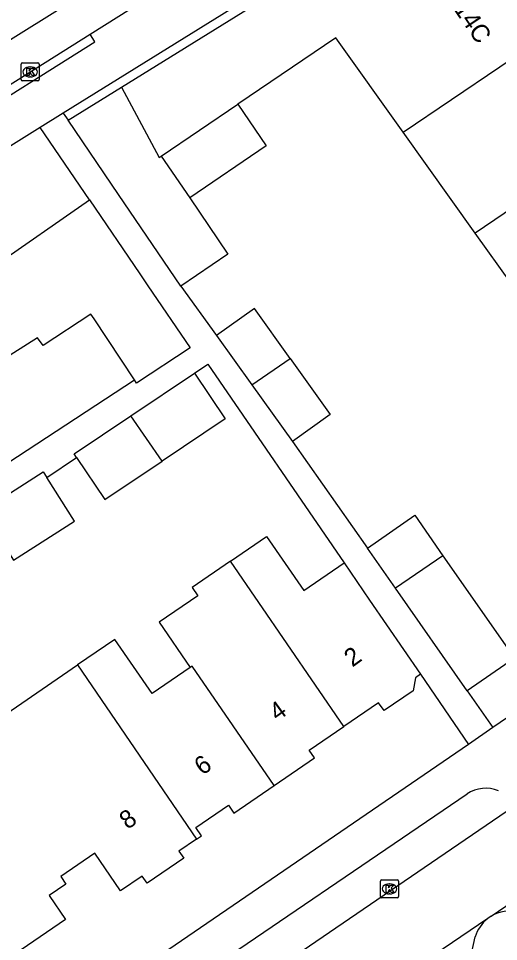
# Model space of a CAD drawing. Extents: x 159280 to 160375, y 384531 to 385872.
# Drawn here: x 159655 to 159681.8, y 385304.7 to 385356.1 of the extents above; entities that cross this region are included whole.
import ezdxf

# ---------------------------------------------------------------- set-up
doc = ezdxf.new("R2010")
doc.units = 0
for name, color, linetype in [('IMGEO_Kolk', 7, 'Continuous'), ('IMGEO_Pand', 7, 'Continuous'), ('IMGEO_Pand_nummerreeks', 7, 'Continuous'), ('IMGEO_Rijbaan_lokaal_open', 7, 'Continuous'), ('IMGEO_Voetpad_open', 7, 'Continuous')]:
    doc.layers.add(name, color=color, linetype=linetype)

msp = doc.modelspace()

# ---------------------------------------------------------------- linework, layer by layer
at = {"layer": 'IMGEO_Kolk'}
for p, q in [((159655.185, 385352.689), (159655.185, 385353.541)), ((159655.26, 385353.615), (159656.112, 385353.615)), ((159656.186, 385353.541), (159656.186, 385352.689)), ((159655.673, 385353.395), (159655.698, 385353.395)), ((159656.112, 385352.615), (159655.26, 385352.615)), ((159655.696, 385352.835), (159655.671, 385352.835)), ((159675.183, 385307.17), (159675.183, 385308.022)), ((159675.258, 385308.096), (159676.11, 385308.096)), ((159675.671, 385307.876), (159675.696, 385307.876)), ((159676.184, 385308.022), (159676.184, 385307.17)), ((159675.694, 385307.316), (159675.669, 385307.316)), ((159676.11, 385307.096), (159675.258, 385307.096))]:
    msp.add_line(p, q, dxfattribs=at)
for points in [[(159655.185, 385352.689), (159655.185, 385353.541)], [(159655.26, 385353.615), (159656.112, 385353.615)], [(159656.186, 385353.541), (159656.186, 385352.689)], [(159655.506, 385353.315), (159655.629, 385353.315), (159655.629, 385353.164), (159655.759, 385353.315), (159655.923, 385353.315), (159655.777, 385353.164), (159655.93, 385352.915), (159655.778, 385352.915), (159655.693, 385353.079), (159655.629, 385353.012), (159655.629, 385352.915), (159655.506, 385352.915), (159655.506, 385353.315)], [(159656.112, 385352.615), (159655.26, 385352.615)], [(159675.183, 385307.17), (159675.183, 385308.022)], [(159675.258, 385308.096), (159676.11, 385308.096)], [(159675.504, 385307.796), (159675.627, 385307.796), (159675.627, 385307.645), (159675.757, 385307.796), (159675.921, 385307.796), (159675.775, 385307.645), (159675.928, 385307.396), (159675.776, 385307.396), (159675.691, 385307.56), (159675.627, 385307.493), (159675.627, 385307.396), (159675.504, 385307.396), (159675.504, 385307.796)], [(159676.184, 385308.022), (159676.184, 385307.17)], [(159676.11, 385307.096), (159675.258, 385307.096)]]:
    msp.add_lwpolyline(points, dxfattribs=at)
for centre, start, end in [((159655.262, 385353.539), 91.552, 178.448), ((159655.262, 385353.539), 91.552, 178.448), ((159656.11, 385353.539), 1.552, 88.448), ((159656.11, 385353.539), 1.552, 88.448), ((159655.262, 385352.691), 181.552, 268.448), ((159655.262, 385352.691), 181.552, 268.448), ((159656.11, 385352.691), 271.552, 358.448), ((159656.11, 385352.691), 271.552, 358.448), ((159675.26, 385308.02), 91.552, 178.448), ((159675.26, 385308.02), 91.552, 178.448), ((159676.108, 385308.02), 1.552, 88.448), ((159676.108, 385308.02), 1.552, 88.448), ((159675.26, 385307.172), 181.552, 268.448), ((159675.26, 385307.172), 181.552, 268.448), ((159676.108, 385307.172), 271.552, 358.448), ((159676.108, 385307.172), 271.552, 358.448)]:
    msp.add_arc(centre, 0.0765, start, end, dxfattribs=at)
for centre, major_axis, ratio, start_param, end_param in [((159655.672, 385353.115), (-0.387, 0.002), 0.722429, 4.712389, 7.853982), ((159655.697, 385353.115), (-0.39, 0.002), 0.717154, 1.570796, 4.712389), ((159675.67, 385307.596), (-0.387, 0.002), 0.722429, 4.712389, 7.853982), ((159675.695, 385307.596), (-0.39, 0.002), 0.717154, 1.570796, 4.712389)]:
    msp.add_ellipse(centre, major_axis=major_axis, ratio=ratio, start_param=start_param, end_param=end_param, dxfattribs=at)
at = {"layer": 'IMGEO_Pand'}
for points in [[(159660.772, 385352.27), (159674.701, 385360.911), (159674.879, 385360.649), (159677.773, 385362.614), (159679.445, 385360.152), (159680.663, 385360.978), (159680.835, 385360.725), (159680.54, 385360.524), (159684.164, 385355.186), (159684.416, 385355.357), (159684.508, 385355.222)], [(159676.449, 385349.751), (159684.508, 385355.222)], [(159676.449, 385349.751), (159672.689, 385355.016), (159667.244, 385351.32)], [(159657.794, 385350.422), (159660.772, 385352.27)], [(159660.772, 385352.27), (159662.857, 385348.342), (159662.982, 385348.427)], [(159662.982, 385348.427), (159667.244, 385351.32)], [(159667.244, 385351.32), (159668.825, 385348.991), (159664.563, 385346.098)], [(159664.066, 385341.185), (159660.603, 385346.286), (159657.794, 385350.422)], [(159680.459, 385344.136), (159676.449, 385349.751)], [(159688.459, 385349.568), (159680.459, 385344.136)], [(159662.982, 385348.427), (159664.563, 385346.098)], [(159646.082, 385340.717), (159646.221, 385340.805), (159646.429, 385340.476), (159652.114, 385343.937), (159651.933, 385344.227), (159652.197, 385344.395), (159653.532, 385342.202), (159658.982, 385345.989)], [(159658.982, 385345.989), (159661.792, 385341.854), (159662.237, 385341.198), (159664.586, 385337.742), (159661.603, 385335.78), (159661.483, 385335.963)], [(159664.563, 385346.098), (159666.689, 385342.966), (159664.066, 385341.185)], [(159684.49, 385338.492), (159680.459, 385344.136)], [(159661.483, 385335.963), (159659.249, 385339.358), (159659.069, 385339.617), (159656.4, 385337.862), (159656.095, 385338.294), (159650.038, 385334.462)], [(159670.154, 385337.139), (159668.163, 385339.927), (159666.058, 385338.424)], [(159666.058, 385338.424), (159668.013, 385335.685)], [(159668.013, 385335.685), (159670.154, 385337.139)], [(159670.154, 385337.139), (159672.381, 385334.02), (159670.276, 385332.517)], [(159661.293, 385333.955), (159664.826, 385336.33)], [(159664.826, 385336.33), (159666.534, 385333.789), (159663.022, 385331.428)], [(159668.013, 385335.685), (159670.276, 385332.517)], [(159658.266, 385331.63), (159658.131, 385331.83), (159661.293, 385333.955)], [(159663.022, 385331.428), (159661.293, 385333.955)], [(159658.266, 385331.63), (159659.839, 385329.289), (159663.022, 385331.428)], [(159653.032, 385328.628), (159653.008, 385328.666), (159656.411, 385330.831), (159656.611, 385330.517)], [(159653.032, 385328.628), (159654.758, 385325.916), (159658.16, 385328.081), (159656.611, 385330.517)], [(159674.46, 385326.575), (159677.085, 385328.408), (159678.657, 385326.156)], [(159666.835, 385325.857), (159668.846, 385327.235), (159670.912, 385324.219), (159673.153, 385325.755)], [(159676.008, 385324.357), (159674.46, 385326.575)], [(159666.835, 385325.857), (159664.693, 385324.389), (159665.011, 385323.924), (159662.862, 385322.452), (159664.59, 385319.93)], [(159673.142, 385316.641), (159666.835, 385325.857)], [(159673.153, 385325.755), (159674.579, 385323.674), (159677.405, 385319.549)], [(159678.657, 385326.156), (159676.008, 385324.357)], [(159678.657, 385326.156), (159682.636, 385320.456), (159680.011, 385318.623)], [(159680.011, 385318.623), (159676.008, 385324.357)], [(159664.59, 385319.93), (159662.472, 385318.478), (159660.404, 385321.496), (159658.325, 385320.072)], [(159644.114, 385308.089), (159651.55, 385313.167), (159650.007, 385315.513), (159653.55, 385317.942), (159654.083, 385317.165), (159658.325, 385320.072)], [(159658.325, 385320.072), (159664.945, 385310.37)], [(159669.266, 385313.354), (159664.705, 385320.009), (159664.59, 385319.93)], [(159677.405, 385319.549), (159677.131, 385319.361), (159676.994, 385318.63), (159675.379, 385317.524), (159675.076, 385317.966), (159673.142, 385316.641)], [(159669.266, 385313.354), (159671.505, 385314.888), (159671.211, 385315.318), (159673.142, 385316.641)], [(159664.945, 385310.37), (159665.218, 385310.557), (159664.904, 385311.014), (159666.722, 385312.26), (159667.024, 385311.818), (159669.266, 385313.354)], [(159664.945, 385310.37), (159663.965, 385309.699), (159664.237, 385309.303), (159662.196, 385307.904), (159661.921, 385308.306), (159660.718, 385307.482), (159659.282, 385309.578), (159657.386, 385308.278), (159657.668, 385307.865), (159656.736, 385307.226), (159657.643, 385305.884), (159649.584, 385300.38), (159649.231, 385300.878)]]:
    msp.add_lwpolyline(points, dxfattribs=at)
at = {"layer": 'IMGEO_Rijbaan_lokaal_open'}
for points in [[(159614.419, 385330.007), (159640.215, 385345.938), (159644.265, 385348.476), (159693.538, 385379.269), (159694.578, 385379.919), (159695.635, 385378.201)], [(159693.935, 385319.939), (159687.848, 385315.774), (159661.754, 385297.917)], [(159681.34, 385306.069), (159690.674, 385312.44), (159696.395, 385316.313)], [(159681.16, 385305.947), (159663.754, 385294.121)], [(159681.34, 385306.069), (159681.16, 385305.947)]]:
    msp.add_lwpolyline(points, dxfattribs=at)
at = {"layer": 'IMGEO_Voetpad_open'}
for points in [[(159659.021, 385355.215), (159674.245, 385364.795), (159676.855, 385366.432), (159694.511, 385377.51), (159695.635, 385378.201)], [(159678.51, 385363.847), (159657.524, 385350.819)], [(159651.347, 385350.386), (159659.021, 385355.215)], [(159651.347, 385350.386), (159651.613, 385349.963), (159659.287, 385354.792), (159659.021, 385355.215)], [(159657.524, 385350.819), (159656.241, 385350.023)], [(159657.524, 385350.819), (159657.794, 385350.422)], [(159656.241, 385350.023), (159653.846, 385348.536), (159590.968, 385309.084)], [(159658.982, 385345.989), (159656.241, 385350.023)], [(159664.066, 385341.185), (159666.058, 385338.424)], [(159664.826, 385336.33), (159665.566, 385336.827), (159673.153, 385325.755)], [(159643.552, 385324.195), (159661.483, 385335.963)], [(159670.276, 385332.517), (159674.46, 385326.575)], [(159656.611, 385330.517), (159658.266, 385331.63)], [(159701.579, 385330.379), (159701.37, 385330.222), (159681.439, 385316.577)], [(159677.405, 385319.549), (159680.082, 385315.648)], [(159680.011, 385318.623), (159681.439, 385316.577)], [(159681.439, 385316.577), (159680.082, 385315.648)], [(159680.082, 385315.648), (159634.316, 385284.316)], [(159663.701, 385301.778), (159679.998, 385312.888)], [(159680.097, 385303.304), (159680.452, 385304.914)]]:
    msp.add_lwpolyline(points, dxfattribs=at)
for centre, radius, start, end in [((159681.028, 385311.333), 1.866, 67.2423, 123.5179), ((159682.374, 385304.347), 2.009, 76.8956, 120.9667), ((159682.375, 385304.355), 2.003, 127.3545, 163.7934)]:
    msp.add_arc(centre, radius, start, end, dxfattribs=at)

# ---------------------------------------------------------------- texts
at = {"layer": 'IMGEO_Pand_nummerreeks'}
for s, rotation, p in [('14A-14C', 304.171, (159677.628, 385358.973)), ('2', 35.8721, (159673.618, 385319.92)), ('4', 35.8729, (159669.448, 385316.906)), ('6', 35.8729, (159665.276, 385313.889)), ('8', 35.8721, (159661.108, 385310.873))]:
    msp.add_text(s, height=1, rotation=rotation, dxfattribs=at).set_placement(p)

doc.saveas('drawing.dxf')
